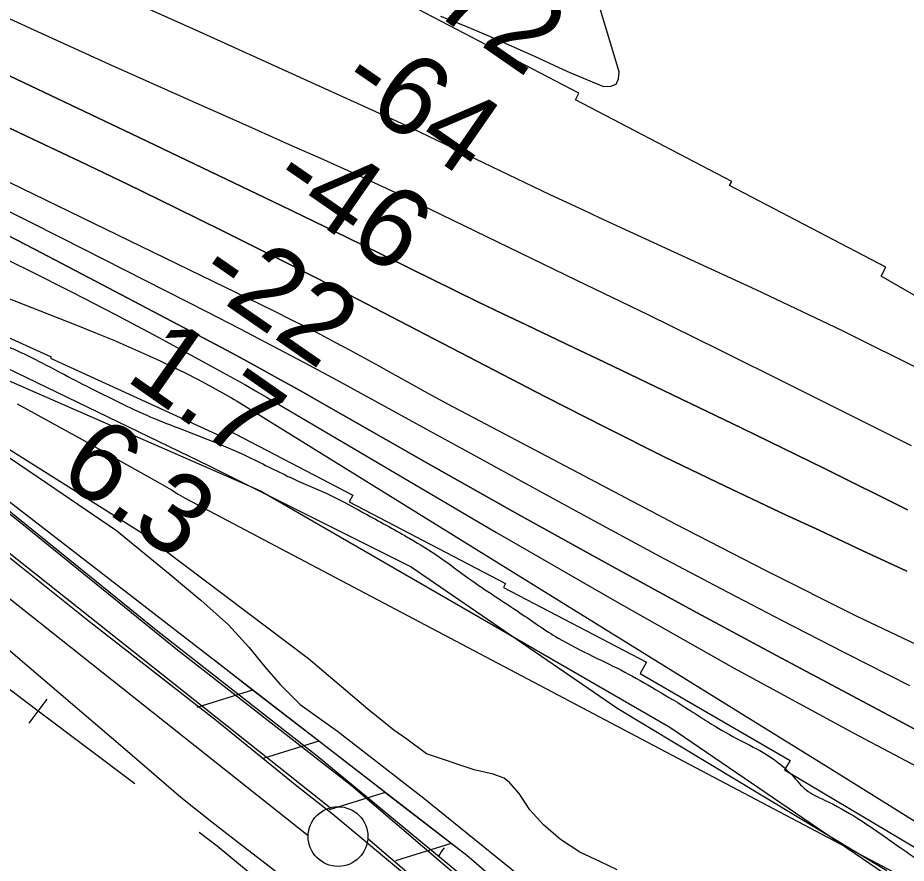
# Model space of a CAD drawing. Extents: x 3734862 to 3772949, y 391520 to 417239.
# Drawn here: x 3754798 to 3755542, y 401527 to 402235 of the extents above; entities that cross this region are included whole.
import ezdxf

# ---------------------------------------------------------------- set-up
doc = ezdxf.new("R2010")
doc.units = 0
for name, color, linetype in [('V-FLOD-BASE', 7, 'Continuous'), ('V-LEVE-TOET', 7, 'Continuous'), ('V-RAIL-TRAK', 7, 'Continuous'), ('V-RIVR-EDGE', 7, 'Continuous'), ('V-RIVR-RANG', 7, 'Continuous'), ('V-RRAP-FSHR', 7, 'Continuous'), ('V-RRAP-RVMT', 7, 'Continuous'), ('V-SITE-VEGE', 7, 'Continuous'), ('V-SURV-LINE', 7, 'Continuous'), ('V-TOPO-DPTH', 7, 'Continuous'), ('V-TOPO-MAJR', 7, 'Continuous'), ('V-TOPO-MINR', 7, 'Continuous'), ('V-TOPO-WATR', 7, 'Continuous'), ('V-WETL-SWMP', 7, 'Continuous')]:
    doc.layers.add(name, color=color, linetype=linetype)

msp = doc.modelspace()

# ---------------------------------------------------------------- linework, layer by layer
at = {"layer": 'V-FLOD-BASE'}
msp.add_lwpolyline([(3755603.05, 401102.2), (3755519.89, 401174.43), (3755425.01, 401255.93), (3755345.78, 401323.88), (3755230.31, 401423.19), (3755123.66, 401517.02), (3755061.4, 401568.89), (3755031.99, 401591.92), (3754964.54, 401646.77), (3754857.05, 401730.58), (3754759.16, 401808.95), (3754626.39, 401914.59), (3754571.49, 401956.86), (3754534.05, 401984.08), (3754498.75, 402006.73), (3754447.47, 402033.95), (3754347.75, 402087.67), (3754266.34, 402135.07), (3754160.13, 402192.77), (3754066.56, 402246.09), (3754005.92, 402280.05), (3753984.94, 402291.44)], dxfattribs=at)
at = {"layer": 'V-LEVE-TOET'}
msp.add_line((3754934.74, 401582.87), (3754960.84, 401562.21), dxfattribs=at)
for points in [[(3755619.04, 401124.04), (3755485.57, 401239.66), (3755355.25, 401351.5), (3755229.3, 401462.39), (3755077.35, 401592.53), (3754932.13, 401705.87), (3754795.94, 401816.32), (3754674.42, 401910.12), (3754610.9, 401960.69), (3754572.39, 401990.2), (3754550.58, 402004.4), (3754505.52, 402028.4), (3754447.24, 402059.58), (3754361.19, 402108.69), (3754233.43, 402180.33), (3754091.43, 402259.39), (3754017.57, 402300.78), (3753999.44, 402310.43)], [(3753992.15, 402230.48), (3754004.21, 402225.35), (3754016.19, 402220), (3754028.08, 402214.45), (3754039.87, 402208.7), (3754051.55, 402202.74), (3754063.13, 402196.58), (3754074.6, 402190.21), (3754187.16, 402120.22), (3754374.06, 402012.29), (3754441.9, 401976.93), (3754462.65, 401962.76), (3754483.27, 401948.39), (3754503.76, 401933.84), (3754524.12, 401919.11), (3754544.34, 401904.18), (3754564.42, 401889.08), (3754584.37, 401873.79), (3754759.6, 401732.56), (3754892.25, 401619.74), (3754934.74, 401582.87)], [(3754960.84, 401562.21), (3754987.09, 401541.72), (3755013.47, 401521.41), (3755039.99, 401501.29), (3755066.65, 401481.34), (3755093.45, 401461.58), (3755204.01, 401363.98), (3755341.62, 401246.64), (3755475.08, 401131.53), (3755615.68, 401005.53), (3755843.65, 400814.56), (3755996.12, 400683.92), (3756200.59, 400515.57), (3756427.81, 400337.14), (3756621.15, 400188.06), (3756769.37, 400078.36), (3756985.72, 399905.36), (3757180.52, 399746.82), (3757388.53, 399580.85), (3757511.46, 399480.4)]]:
    msp.add_lwpolyline(points, dxfattribs=at)
at = {"layer": 'V-RAIL-TRAK'}
for points in [[(3754815.33, 401654.83), (3754754.38, 401700.79), (3754732.88, 401713.36)], [(3754807.81, 401644.85), (3754822.86, 401664.81)], [(3754896.18, 401593.87), (3754815.33, 401654.83)], [(3755028.53, 401489.26), (3754965.23, 401541.8), (3754950.07, 401553.23)]]:
    msp.add_lwpolyline(points, dxfattribs=at)
at = {"layer": 'V-RIVR-EDGE'}
msp.add_spline([(3749600.74, 403572.28), (3749634.69, 403563.71), (3749651.26, 403560.43), (3749673.09, 403560.38), (3749692.5, 403559.12), (3749709.07, 403556.65), (3749738.17, 403548.09), (3749762.82, 403541.96), (3749785.46, 403538.67), (3749810.92, 403532.94), (3749827.89, 403529.67), (3749844.87, 403528.01), (3749861.85, 403526.35), (3749878.83, 403525.9), (3749897.83, 403523.02), (3749967.36, 403512.34), (3749992.02, 403510.26), (3750015.06, 403506.96), (3750032.04, 403504.5), (3750055.48, 403501.2), (3750077.71, 403497.51), (3750095.5, 403495.44), (3750108.85, 403495.81), (3750123.41, 403497.8), (3750137.16, 403499.79), (3750146.46, 403499.76), (3750156.16, 403498.53), (3750172.33, 403494.44), (3750186.07, 403491.18), (3750207.49, 403486.67), (3750241.85, 403484.16), (3750261.67, 403483.31), (3750286.73, 403481.22), (3750304.11, 403479.16), (3750313.41, 403477.11), (3750323.1, 403472.64), (3750334.81, 403462.5), (3750345.71, 403458.84), (3750367.94, 403454.33), (3750390.98, 403449.02), (3750395.42, 403446.58), (3750399.86, 403441.72), (3750408.73, 403432.4), (3750412.37, 403431.58), (3750418.03, 403431.56), (3750426.92, 403429.92), (3750443.09, 403425.84), (3750464.91, 403418.91), (3750486.72, 403411.18), (3750511.36, 403400.6), (3750544.08, 403386.37), (3750565.9, 403379.03), (3750585.7, 403373.32), (3750609.54, 403367.2), (3750629.34, 403360.68), (3750661.26, 403351.3), (3750680.26, 403347.21), (3750692.39, 403346.78), (3750703.3, 403346.75), (3750719.9, 403352.77), (3750749.44, 403363.62), (3750767.25, 403369.64), (3750779.8, 403374.46), (3750796.79, 403376.44), (3750806.9, 403376.82), (3750813.77, 403376.8), (3750831.16, 403375.14), (3750851.36, 403371.05), (3750874.4, 403364.52), (3750895, 403358), (3750924.5, 403347.01), (3750966.1, 403330.33), (3750989.13, 403318.95), (3751009.32, 403310.41), (3751046.09, 403299.4), (3751067.11, 403296.52), (3751095, 403292), (3751115.21, 403286.69), (3751143.5, 403280.15), (3751157.25, 403280.52), (3751160.08, 403280.92), (3751166.55, 403280.5), (3751174.63, 403276.03), (3751183.52, 403274.8), (3751198.88, 403272.33), (3751210.19, 403269.07), (3751230, 403264.57), (3751244.54, 403259.68), (3751267.57, 403252.75), (3751284.95, 403249.07), (3751304.35, 403243.36), (3751325.78, 403242.1), (3751339.93, 403241.25), (3751350.44, 403239.61), (3751362.56, 403236.75), (3751373.06, 403231.06), (3751385.98, 403222.13), (3751398.9, 403215.23), (3751411.02, 403209.54), (3751428.8, 403203.83), (3751447.79, 403198.93), (3751467.2, 403198.07), (3751481.34, 403196.02), (3751496.29, 403191.53), (3751520.53, 403180.15), (3751539.1, 403169.99), (3751546.78, 403168.36), (3751556.89, 403167.93), (3751564.17, 403167.1), (3751573.46, 403164.65), (3751580.73, 403161.8), (3751597.3, 403155.7), (3751615.08, 403151.61), (3751634.08, 403147.92), (3751652.67, 403144.64), (3751682.58, 403141.33), (3751700.77, 403137.25), (3751726.23, 403129.1), (3751762.99, 403116.87), (3751788.85, 403107.51), (3751826.83, 403094.48), (3751852.69, 403085.51), (3751875.32, 403079.8), (3751903.6, 403070.43), (3751929.06, 403063.89), (3751952.5, 403058.18), (3751978.36, 403050.83), (3752011.49, 403040.64), (3752051.89, 403025.18), (3752090.27, 403012.14), (3752121.79, 403000.34), (3752173.49, 402978.37), (3752203.79, 402965.36), (3752242.57, 402949.09), (3752280.94, 402933.22), (3752346.79, 402908.39), (3752379.11, 402896.59), (3752400.12, 402887.23), (3752439.3, 402869.34), (3752480.09, 402851.45), (3752503.52, 402840.48), (3752518.05, 402829.52), (3752525.72, 402825.05), (3752549.56, 402816.1), (3752583.09, 402804.69), (3752615.41, 402793.29), (3752664.29, 402772.55), (3752692.57, 402761.96), (3752721.66, 402750.57), (3752763.28, 402737.53), (3752785.5, 402732.62), (3752881.28, 402707.72), (3752922.09, 402697.51), (3752945.53, 402690.57), (3752959.27, 402686.5), (3752986.74, 402677.53), (3753008.56, 402668.18), (3753044.52, 402656.36), (3753077.65, 402647.38), (3753107.97, 402642.05), (3753140.7, 402635.1), (3753203.35, 402622.81), (3753235.68, 402614.24), (3753280.54, 402603.21), (3753302.77, 402599.92), (3753320.16, 402600.69), (3753336.33, 402600.24), (3753350.08, 402600.61), (3753361, 402600.18), (3753377.98, 402597.31), (3753395.35, 402593.63), (3753435.76, 402581.8), (3753479, 402567.94), (3753528.7, 402552.86), (3753582.02, 402533.72), (3753643.03, 402512.54), (3753679.79, 402497.09), (3753709.28, 402486.1), (3753744.84, 402474.28), (3753768.27, 402466.14), (3753792.91, 402456.37), (3753824.83, 402444.16), (3753868.05, 402425.86), (3753874.92, 402423.82), (3753901.59, 402415.26), (3753930.68, 402405.89), (3753950.06, 402395.73), (3753969.45, 402385.98), (3753992.07, 402375.41), (3754015.5, 402366.05), (3754070.03, 402340.44), (3754094.26, 402327.44), (3754129.39, 402310.77), (3754145.95, 402300.62), (3754162.51, 402292.09), (3754189.57, 402278.68), (3754227.53, 402259.58), (3754257.42, 402244.55), (3754285.28, 402227.49), (3754310.72, 402213.28), (3754345.44, 402193.78), (3754365.63, 402180.79), (3754382.99, 402169.43), (3754391.05, 402160.51), (3754393.47, 402156.46), (3754413.25, 402144.28), (3754458.49, 402121.12), (3754491.61, 402104.86), (3754519.47, 402090.24), (3754525.94, 402088.6), (3754533.22, 402089.8), (3754544.13, 402086.13), (3754555.43, 402079.63), (3754574.4, 402065.43), (3754590.55, 402053.67), (3754603.48, 402048.78), (3754613.18, 402047.95), (3754625.7, 402043.07), (3754637.41, 402035.76), (3754658.41, 402023.17), (3754687.49, 402010.16), (3754723.03, 401991.88), (3754750.5, 401979.27), (3754768.67, 401969.52), (3754786.04, 401961.8), (3754799.77, 401955.7), (3754813.1, 401949.19), (3754861.56, 401924), (3754878.93, 401915.47), (3754906.39, 401902.46), (3754932.65, 401891.88), (3754960.93, 401880.89), (3754991.63, 401867.47), (3755029.19, 401849.18), (3755060.29, 401835.36), (3755090.98, 401819.11), (3755126.52, 401799.21), (3755151.15, 401783.78), (3755175.77, 401765.93), (3755218.56, 401737.11), (3755250.45, 401716), (3755279.94, 401700.57), (3755306.19, 401687.56), (3755332.03, 401672.94), (3755361.51, 401655.07), (3755376.04, 401645.74), (3755399.86, 401631.93), (3755422.07, 401620.15), (3755432.57, 401613.25), (3755446.29, 401601.08), (3755457.99, 401588.92), (3755473.33, 401580.39), (3755501.19, 401564.96), (3755536.72, 401540.61), (3755576.28, 401512.61), (3755599.69, 401493.95), (3755652.97, 401458.64), (3755710.7, 401417.25), (3755726.85, 401409.53), (3755737.76, 401406.67), (3755748.67, 401400.17), (3755764.4, 401385.58), (3755778.52, 401373.82), (3755797.9, 401360.42), (3755821.73, 401347.42), (3755837.88, 401338.08), (3755853.62, 401327.94), (3755871.38, 401312.53), (3755891.15, 401296.71), (3755903.66, 401285.76), (3755921.83, 401275.6), (3755933.14, 401269.51), (3755943.23, 401260.18), (3755955.73, 401249.24), (3755970.27, 401239.9), (3755990.86, 401228.93), (3756011.05, 401216.34), (3756031.64, 401202.55), (3756042.53, 401189.98), (3756050.98, 401174.19), (3756051.35, 401158.42), (3756049.29, 401145.49), (3756046.86, 401141.85), (3756042.4, 401139.44), (3756036.74, 401140.26), (3756032.72, 401147.14), (3756032.73, 401154.42), (3756029.11, 401160.9), (3756025.48, 401164.55), (3756020.63, 401166.58), (3756007.3, 401169.85), (3756000.43, 401170.68), (3755995.98, 401171.5), (3755991.13, 401171.91), (3755983.44, 401171.53), (3755976.97, 401170.74), (3755966.87, 401172.78), (3755956.77, 401179.28), (3755952.33, 401182.52), (3755945.06, 401186.18), (3755939.81, 401187), (3755935.77, 401187.01), (3755931.72, 401186.21), (3755929.69, 401184.2), (3755928.88, 401182.58), (3755928.47, 401179.35), (3755936.12, 401166.79), (3755937.93, 401164.38)], degree=3, dxfattribs=at)
at = {"layer": 'V-RRAP-FSHR'}
for p, q in [((3754994.89, 401672.45), (3754948.26, 401657.95)), ((3755050.26, 401629.63), (3755003.64, 401615.12)), ((3755105.64, 401586.81), (3755059.01, 401572.3)), ((3755161.01, 401543.99), (3755114.38, 401529.48))]:
    msp.add_line(p, q, dxfattribs=at)
for points in [[(3755894.55, 400912.59), (3755174.16, 401533.82), (3754556.14, 402011.76), (3754536.34, 402024.26), (3753972.21, 402338.01), (3753351.98, 402548.26), (3753283.16, 402552.76), (3752993.39, 402535.32), (3752867.1, 402553.07), (3752381.5, 402674.93), (3751883.12, 402847.34), (3750951.08, 403175.43), (3750286.03, 403385.37), (3750165.89, 403401.91), (3749865.85, 403433.86), (3749516.05, 403497.74), (3749101.87, 403567.71)], [(3753300.95, 402568.26), (3753657.81, 402465.61), (3754013.46, 402331.42), (3754316.42, 402158.88), (3754665.48, 401986.35), (3755001.37, 401839.37), (3755343.85, 401641.28), (3755653.4, 401430.4)], [(3754994.89, 401672.45), (3754963.42, 401696.79)], [(3755050.26, 401629.63), (3754994.89, 401672.45)], [(3755105.64, 401586.81), (3755050.26, 401629.63)], [(3755161.01, 401543.99), (3755105.63, 401586.81)], [(3755214.58, 401498.96), (3755174.16, 401533.82), (3755161.01, 401543.99)]]:
    msp.add_lwpolyline(points, dxfattribs=at)
at = {"layer": 'V-RRAP-RVMT'}
for p, q in [((3755267.92, 402172.1), (3755126.57, 402245.97)), ((3755265, 402166.6), (3755267.92, 402172.1)), ((3755395.79, 402098.27), (3755265, 402166.6)), ((3755394, 402094.84), (3755395.79, 402098.27)), ((3755524.84, 402026.47), (3755394, 402094.84)), ((3755520.87, 402018.98), (3755524.84, 402026.47)), ((3755643.81, 401947.7), (3755520.87, 402018.98)), ((3754690.69, 402013.35), (3754826.24, 401951.31)), ((3754826.24, 401951.31), (3754825.8, 401950.36)), ((3754825.8, 401950.36), (3754970.88, 401883.97)), ((3754970.88, 401883.97), (3754973.83, 401890.3)), ((3754973.83, 401890.3), (3755078.59, 401835.56)), ((3755078.59, 401835.56), (3755075.69, 401830.05)), ((3755075.69, 401830.05), (3755206.52, 401761.68)), ((3755206.52, 401761.68), (3755204.73, 401758.24)), ((3755204.73, 401758.24), (3755324.52, 401695.66)), ((3755324.52, 401695.66), (3755319.06, 401686.25)), ((3755319.06, 401686.25), (3755444.55, 401613.47)), ((3755444.55, 401613.47), (3755440.03, 401605.71)), ((3755440.03, 401605.71), (3755565.16, 401531.04))]:
    msp.add_line(p, q, dxfattribs=at)
at = {"layer": 'V-SITE-VEGE'}
for points in [[(3754711.84, 401979.38), (3754958.43, 401860.23), (3755127.41, 401775.75), (3755300.51, 401657.1), (3755525.49, 401521.37)], [(3755300.02, 401522.05), (3755286.04, 401528.71), (3755268.57, 401536.84), (3755252.6, 401547.31), (3755238.12, 401559.73), (3755226.73, 401572.2), (3755218, 401585.89), (3755209.75, 401594.96), (3755205.45, 401598.73), (3755196.15, 401602.01), (3755180.31, 401605.55), (3755140.42, 401619.03), (3755124.02, 401631.41), (3755113.11, 401638.89), (3755091.22, 401656.55), (3755041.56, 401698.69), (3754902.19, 401803.75), (3754761.61, 401892.23)]]:
    msp.add_lwpolyline(points, dxfattribs=at)
at = {"layer": 'V-SURV-LINE'}
for points in [[(3754551.64, 401977.3), (3755060.01, 401573.98)], [(3755041.38, 401550.47), (3754533.01, 401953.79)], [(3755091.28, 401548.22), (3756082.9, 400699.86)]]:
    msp.add_lwpolyline(points, dxfattribs=at)
msp.add_circle((3755066.35, 401549.81), 25, dxfattribs=at)
at = {"layer": 'V-TOPO-DPTH'}
for points in [[(3755542.85, 401823.23), (3755473.39, 401857.97), (3755403.6, 401892.06), (3755303.28, 401940.19), (3755283.39, 401949.71), (3755263.5, 401959.21), (3755243.6, 401968.69), (3755223.68, 401978.14), (3755203.78, 401987.63), (3755183.92, 401997.2), (3755164.11, 402006.87), (3755144.34, 402016.62), (3755128.9, 402024.28), (3755101.41, 402037.86), (3755073.88, 402051.36), (3755046.29, 402064.74), (3755018.67, 402078.06), (3754893.42, 402138.11), (3754803.06, 402181.23), (3754712.6, 402224.12)], [(3755542.85, 401823.23), (3755473.39, 401857.97), (3755403.6, 401892.06), (3755303.28, 401940.19), (3755283.39, 401949.71), (3755263.5, 401959.21), (3755243.6, 401968.69), (3755223.68, 401978.14), (3755203.78, 401987.63), (3755183.92, 401997.2), (3755164.11, 402006.87), (3755144.34, 402016.62), (3755128.9, 402024.28), (3755101.41, 402037.86), (3755073.88, 402051.36), (3755046.29, 402064.74), (3755018.67, 402078.06), (3754893.42, 402138.11), (3754803.06, 402181.23), (3754712.6, 402224.12)], [(3755542.16, 401772.01), (3755505.5, 401789.13), (3755468.81, 401806.21), (3755440.75, 401819.24), (3755390.18, 401843.13), (3755339.84, 401867.47), (3755289.82, 401892.48), (3755240.01, 401917.94), (3755075.15, 402003.6), (3755062.46, 402010.16), (3755049.74, 402016.68), (3755036.99, 402023.14), (3755024.22, 402029.56), (3754970.31, 402056.51), (3754930.5, 402076.24), (3754890.59, 402095.77), (3754850.55, 402115.01), (3754810.41, 402134.06), (3754749.68, 402162.61)], [(3754749.68, 402162.61), (3754810.41, 402134.06), (3754850.55, 402115.01), (3754890.59, 402095.77), (3754930.5, 402076.24), (3754970.31, 402056.51), (3755024.22, 402029.56), (3755036.99, 402023.14), (3755049.74, 402016.68), (3755062.46, 402010.16), (3755075.15, 402003.6), (3755240.01, 401917.94), (3755289.82, 401892.48), (3755339.84, 401867.47), (3755390.18, 401843.13), (3755440.75, 401819.24), (3755468.81, 401806.21), (3755505.5, 401789.13), (3755542.16, 401772.01)], [(3754731.65, 402126.41), (3755001.3, 401995.46), (3755013.86, 401989.3), (3755026.38, 401983.07), (3755038.85, 401976.74), (3755051.29, 401970.34), (3755063.67, 401963.84), (3755076.01, 401957.25), (3755088.28, 401950.55), (3755100.52, 401943.77), (3755108.73, 401939.17), (3755125.08, 401930.09), (3755141.47, 401921.09), (3755157.92, 401912.21), (3755174.43, 401903.42), (3755348.51, 401811.5), (3755424.24, 401772.44), (3755500.43, 401734.34), (3755577.34, 401697.7)], [(3754731.65, 402126.41), (3755001.3, 401995.46), (3755013.86, 401989.3), (3755026.38, 401983.07), (3755038.85, 401976.74), (3755051.29, 401970.34), (3755063.67, 401963.84), (3755076.01, 401957.25), (3755088.28, 401950.55), (3755100.52, 401943.77), (3755108.73, 401939.17), (3755125.08, 401930.09), (3755141.47, 401921.09), (3755157.92, 401912.21), (3755174.43, 401903.42), (3755348.51, 401811.5), (3755424.24, 401772.44), (3755500.43, 401734.34), (3755577.34, 401697.7)], [(3755556.86, 401635.45), (3755436.78, 401699.49), (3755363.21, 401739.11), (3755289.86, 401779.14), (3755216.84, 401819.76), (3755144.04, 401860.78), (3755032.87, 401924.03), (3755015.78, 401933.65), (3754998.62, 401943.16), (3754981.38, 401952.5), (3754964.08, 401961.74), (3754874.66, 402008.95), (3754812.47, 402041.45), (3754750.1, 402073.6)], [(3755556.86, 401635.45), (3755436.78, 401699.49), (3755363.21, 401739.11), (3755289.86, 401779.14), (3755216.84, 401819.76), (3755144.04, 401860.78), (3755032.87, 401924.03), (3755015.78, 401933.65), (3754998.62, 401943.16), (3754981.38, 401952.5), (3754964.08, 401961.74), (3754874.66, 402008.95), (3754812.47, 402041.45), (3754750.1, 402073.6)], [(3754717.94, 402028.6), (3754848.26, 401977.67), (3754863.51, 401971.57), (3754878.69, 401965.3), (3754893.76, 401958.78), (3754908.76, 401952.1), (3754917.38, 401948.17), (3754927.96, 401943.2), (3754938.45, 401938.06), (3754948.81, 401932.67), (3754959.09, 401927.11), (3754974.7, 401918.42), (3754977.1, 401917.07), (3754979.48, 401915.69), (3754981.85, 401914.28), (3754984.2, 401912.84), (3755418.63, 401643.74), (3755476.45, 401607.86), (3755534.23, 401571.89), (3755591.93, 401535.83)]]:
    msp.add_lwpolyline(points, dxfattribs=at)
at = {"layer": 'V-TOPO-MAJR'}
msp.add_lwpolyline([(3754654.31, 402297.72), (3754811.85, 402225.3), (3754843.02, 402211.05), (3754874.23, 402196.87), (3754905.5, 402182.82), (3754936.8, 402168.86), (3754947.26, 402164.22), (3754973.36, 402152.62), (3754999.44, 402140.99), (3755025.51, 402129.33), (3755051.58, 402117.66), (3755082.73, 402103.67), (3755093.19, 402098.92), (3755103.61, 402094.11), (3755114, 402089.22), (3755124.36, 402084.26), (3755265.86, 402015.76), (3755325.44, 401986.75), (3755384.92, 401957.57), (3755444.28, 401928.11), (3755503.54, 401898.47), (3755546.04, 401877.09)], dxfattribs=at)
at = {"layer": 'V-TOPO-MINR'}
for points in [[(3755152.09, 402236.73), (3755171.91, 402228.72), (3755191.63, 402220.49), (3755211.21, 402211.93), (3755230.7, 402203.14), (3755251, 402193.78), (3755260.3, 402189.59), (3755269.66, 402185.53), (3755279.09, 402181.64), (3755288.57, 402177.87), (3755294.51, 402178.04), (3755298.93, 402179.85), (3755301.07, 402184.13), (3755301.69, 402190.04), (3755261.87, 402321.69)], [(3754771.12, 402303.79), (3754860.79, 402264.13), (3754950.23, 402223.94), (3755094.69, 402158.23), (3755114.96, 402148.9), (3755135.19, 402139.46), (3755155.33, 402129.85), (3755175.42, 402120.13), (3755187.81, 402114.07), (3755201.68, 402107.32), (3755215.58, 402100.63), (3755229.51, 402094.01), (3755243.47, 402087.44), (3755257.44, 402080.92), (3755271.43, 402074.41), (3755285.43, 402067.93), (3755299.43, 402061.46), (3755415.8, 402007.8), (3755487.55, 401973.64), (3755558.72, 401938.33)], [(3754712.6, 402224.12), (3754803.06, 402181.23), (3754893.42, 402138.11), (3755018.67, 402078.06), (3755046.29, 402064.74), (3755073.88, 402051.36), (3755101.41, 402037.86), (3755128.9, 402024.28), (3755144.34, 402016.62), (3755164.11, 402006.87), (3755183.92, 401997.2), (3755203.78, 401987.63), (3755223.68, 401978.14), (3755243.6, 401968.69), (3755263.5, 401959.21), (3755283.39, 401949.71), (3755303.28, 401940.19), (3755403.6, 401892.06), (3755473.39, 401857.97), (3755542.85, 401823.23)], [(3754749.68, 402162.61), (3754810.41, 402134.06), (3754850.55, 402115.01), (3754890.59, 402095.77), (3754930.5, 402076.24), (3754970.31, 402056.51), (3755024.22, 402029.56), (3755036.99, 402023.14), (3755049.74, 402016.68), (3755062.46, 402010.16), (3755075.15, 402003.6), (3755240.01, 401917.94), (3755289.82, 401892.48), (3755339.84, 401867.47), (3755390.18, 401843.13), (3755440.75, 401819.24), (3755468.81, 401806.21), (3755505.5, 401789.13), (3755542.16, 401772.01)], [(3754731.65, 402126.41), (3755001.3, 401995.46), (3755013.86, 401989.3), (3755026.38, 401983.07), (3755038.85, 401976.74), (3755051.29, 401970.34), (3755063.67, 401963.84), (3755076.01, 401957.25), (3755088.28, 401950.55), (3755100.52, 401943.77), (3755108.73, 401939.17), (3755125.08, 401930.09), (3755141.47, 401921.09), (3755157.92, 401912.21), (3755174.43, 401903.42), (3755348.51, 401811.5), (3755424.24, 401772.44), (3755500.43, 401734.34), (3755577.34, 401697.7)], [(3754747.36, 402095.2), (3754835.43, 402050.81), (3754956.78, 401989.12), (3754983.97, 401975.15), (3755011.07, 401961.01), (3755038.05, 401946.64), (3755064.94, 401932.11), (3755096.99, 401914.61), (3755139.85, 401891.2), (3755182.7, 401867.79), (3755225.54, 401844.37), (3755268.39, 401820.95), (3755284.41, 401812.19), (3755335.39, 401784.62), (3755386.54, 401757.37), (3755437.94, 401730.6), (3755489.5, 401704.15), (3755491.71, 401703.04), (3755544.52, 401676.31)], [(3754750.1, 402073.6), (3754812.47, 402041.45), (3754874.66, 402008.95), (3754964.08, 401961.74), (3754981.38, 401952.5), (3754998.62, 401943.16), (3755015.78, 401933.65), (3755032.87, 401924.03), (3755144.04, 401860.78), (3755216.84, 401819.76), (3755289.86, 401779.14), (3755363.21, 401739.11), (3755436.78, 401699.49), (3755556.86, 401635.45)], [(3754770.38, 402041.74), (3754807.23, 402023.88), (3754843.88, 402005.63), (3754880.22, 401986.78), (3754916.36, 401967.52), (3754969.93, 401938.41), (3754979.1, 401933.37), (3754988.24, 401928.26), (3754997.33, 401923.05), (3755006.38, 401917.79), (3755198.51, 401804.69), (3755297.66, 401747.38), (3755397.38, 401691.11), (3755497.98, 401636.43), (3755599.16, 401582.8)], [(3754797.84, 401912.19), (3754823.76, 401897.98), (3754849.62, 401883.63), (3754875.42, 401869.19), (3754915.23, 401846.78), (3754921.07, 401843.44), (3754926.87, 401840.03), (3754932.62, 401836.54), (3754938.34, 401833), (3755631.94, 401466.99)]]:
    msp.add_lwpolyline(points, dxfattribs=at)
at = {"layer": 'V-TOPO-WATR'}
msp.add_lwpolyline([(3754717.94, 402028.6), (3754848.26, 401977.67), (3754863.51, 401971.57), (3754878.69, 401965.3), (3754893.76, 401958.78), (3754908.76, 401952.1), (3754917.38, 401948.17), (3754927.96, 401943.2), (3754938.45, 401938.06), (3754948.81, 401932.67), (3754959.09, 401927.11), (3754974.7, 401918.42), (3754977.1, 401917.07), (3754979.48, 401915.69), (3754981.85, 401914.28), (3754984.2, 401912.84), (3755418.63, 401643.74), (3755476.45, 401607.86), (3755534.23, 401571.89), (3755591.93, 401535.83)], dxfattribs=at)
at = {"layer": 'V-WETL-SWMP'}
for points in [[(3754732.81, 401906.4), (3754823.33, 401845.48), (3754881.09, 401806.02), (3754925.96, 401769.13), (3754951.53, 401747.8), (3754974.78, 401727.19), (3754991.83, 401708.26), (3755004.99, 401691.82), (3755017.85, 401677.17), (3755034.61, 401660.29), (3755065.85, 401638.04), (3755138.05, 401581.91), (3755284.37, 401463.51)], [(3755175.32, 401512.78), (3755048.79, 401617.17), (3754915.58, 401721.43), (3754763, 401844.84)]]:
    msp.add_lwpolyline(points, dxfattribs=at)
msp.add_arc((3755181.96, 401517.5), 35.25, 139.83336, 153.36525, dxfattribs=at)

# ---------------------------------------------------------------- texts
at = {"layer": 'V-RIVR-RANG'}
for s, rotation, p in [('-72', 325.32058, (3755118.68, 402258.42)), ('-64', 325.32058, (3755064.4, 402174.38)), ('-46', 325.32058, (3755007.08, 402092.43)), ('-22', 325.32058, (3754945.21, 402013.64)), ('1.7', 325.03833, (3754887.13, 401932.74)), ('6.3', 325.03833, (3754830.03, 401850.65))]:
    msp.add_text(s, height=67, rotation=rotation, dxfattribs=at).set_placement(p)

doc.saveas('drawing.dxf')
